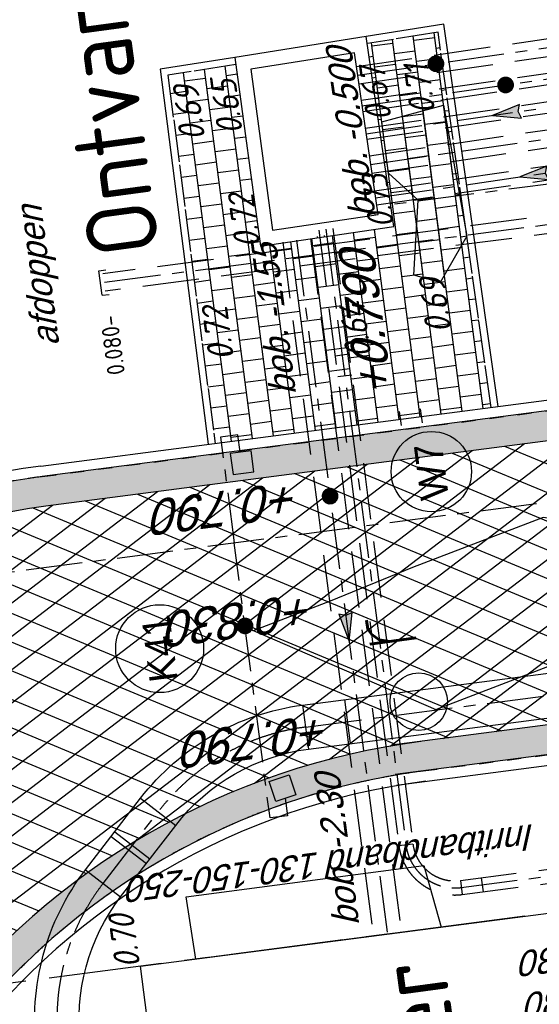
# Model space of a CAD drawing. Extents: x 117893332 to 118394757, y 454959407 to 455669244.
# Tile 320 of 330: x 118207438 to 118214807, y 455367541 to 455381512. Entities that reach past the tile are written whole.
import ezdxf
from ezdxf.enums import TextEntityAlignment as Align

# ---------------------------------------------------------------- set-up
doc = ezdxf.new("R2010")
doc.units = 0
doc.header["$LTSCALE"] = 200
for name, pattern in [('Tauw_HIDDEN2', [5.6, 4, -1.6]), ('Tauw_L_Center2', [6.499, 4, -0.833, 0.833, -0.833]), ('Tauw_L_Center3', [4.338, 2.66, -0.556, 0.556, -0.566]), ('TAUW_OPSLUITBAND_mm', [3.2, 3, -0.2]), ('Tauw_Stramien', [13, 8, -1.67, 1.66, -1.67]), ('TAUW_TROTTOIRBAND_mm', [2, 1, -1])]:
    doc.linetypes.add(name, pattern=pattern)
doc.layers.get('0').update_dxf_attribs({"linetype": 'CONTINUOUS'})
doc.layers.add('INFO', color=6, linetype='CONTINUOUS', plot=False)
doc.layers.add('TMP', color=195, linetype='CONTINUOUS', plot=False)
for name, color, linetype in [('TOPOD28', 6, 'CONTINUOUS'), ('ZU_B_-_AL999---LL_pvc250_vbr11__18_^200~N_-----', 1, 'CONTINUOUS'), ('ZU_B_-_AL999---LR_pvc200_vbr11__18_^200~N_-----', 1, 'CONTINUOUS'), ('ZU_B_-_AL999---LW_pvc200_pgr00__18_^200~N_-----', 1, 'CONTINUOUS'), ('ZU_B_-_AL999---LW_pvc400_vgr11__18_^200~N_-----', 1, 'CONTINUOUS'), ('ZU_B_-_AL999---LW_pvc400_vgr11__20_^200~M_-----', 1, 'CONTINUOUS'), ('ZU_B_-_EL999---LL_pvc200_pgr00~H_-----', 1, 'Tauw_L_Center2'), ('ZU_B_-_EL999---LL_pvc200_pgr00~W_-----', 8, 'Tauw_HIDDEN2'), ('ZU_B_-_EL999---LL_pvc200_zgr00~W_-----', 8, 'Tauw_HIDDEN2'), ('ZU_B_-_EL999---LW_PE-160_pgr17~H_-----', 1, 'Tauw_L_Center2'), ('ZU_B_-_EL999---LW_PE-160_pgr17~W_-----', 8, 'Tauw_HIDDEN2'), ('ZU_B_-_EL999---LW_pvc200_pgr00~H_-----', 1, 'Tauw_L_Center2'), ('ZU_B_-_EL999---LW_pvc200_pgr00~W_-----', 8, 'Tauw_HIDDEN2'), ('ZU_B_-_EL999---LW_pvc250_pgr00~H_-----', 1, 'Tauw_L_Center2'), ('ZU_B_-_EL999---LW_pvc250_pgr00~W_-----', 8, 'Tauw_HIDDEN2'), ('ZU_B_-_EL999---LW_pvc400_vgr11~H_-----', 1, 'Tauw_L_Center2'), ('ZU_B_-_EL999---LW_pvc400_vgr11~W_-----', 8, 'Tauw_HIDDEN2'), ('ZU_B_-_EL999---LX_onb250_sdr00~H_-----', 1, 'Tauw_L_Center2'), ('ZU_B_-_EL999---LX_onb250_sdr00~W_-----', 8, 'Tauw_HIDDEN2'), ('ZU_B_-_EL999---LX_onbXXX_sdr00~H_-----', 1, 'Tauw_L_Center2'), ('ZU_B_-_JB00----ZME_tekst__50_^200~-_-----', 2, 'CONTINUOUS'), ('ZU_B_-_MB0090--MAAIVELD_DUN~-_001--', 1, 'CONTINUOUS'), ('ZU_B_-_ML999---LW_PE-160_pgr17__20_^200~M_-----', 1, 'CONTINUOUS'), ('ZU_B_-_ML999---LW_PE-160_pgr17~-_-----', 1, 'Tauw_L_Center3'), ('ZU_B_-_ML999---LW_pvc200_pgr00~-_-----', 1, 'Tauw_L_Center2'), ('ZU_B_-_ML999---LW_pvc250_pgr00__20_^200~M_-----', 1, 'CONTINUOUS'), ('ZU_B_-_ML999---LW_pvc400_vgr11__20_^200~M_-----', 1, 'CONTINUOUS'), ('ZU_B_-_ML999---LW_pvc400_vgr11~-_-----', 1, 'Tauw_L_Center2'), ('ZU_B_-_XX------extern-LEIDINGEN', 231, 'CONTINUOUS'), ('ZU_B_D_EB00----ONDERDEEL~-_-----', 7, 'CONTINUOUS'), ('ZU_N_-_AL999---LK_pvc125_sdr34__20_^200~M_-----', 7, 'CONTINUOUS'), ('ZU_N_-_AV09----_Trottoirband_130-150-250__18_^200~-_-----', 253, 'CONTINUOUS'), ('ZU_N_-_EL999---LK_pvc125_sdr34~H_-----', 2, 'Tauw_L_Center2'), ('ZU_N_-_EL999---LL_PE-90_sdr00~H_-----', 2, 'Tauw_L_Center2'), ('ZU_N_-_EL999---LW_pvc630_pgr11~H_-----', 2, 'Tauw_L_Center2'), ('ZU_N_-_EL999---LW_pvc630_pgr11~W_-----', 2, 'CONTINUOUS'), ('ZU_N_-_EL999---LX_onb250_sdr00~H_-----', 2, 'Tauw_L_Center2'), ('ZU_N_-_EL999---SYM_STRAATKOLK~-_----c', 7, 'Tauw_L_Center2'), ('ZU_N_-_ML999---LK_pvc125_sdr34__20_^200~M_-----', 7, 'CONTINUOUS'), ('ZU_N_-_TB00----tekst__18_^200~-_-----', 7, 'CONTINUOUS'), ('ZU_N_-_TVRH----tekst__25_^200~-_-----', 253, 'CONTINUOUS'), ('ZU_N_A_EV00----_Opsluitband_100x200~A_-----', 253, 'CONTINUOUS'), ('ZU_N_A_EV00----_Opsluitband_100x200~Z_-----', 253, 'TAUW_OPSLUITBAND_mm'), ('ZU_N_A_EV02----_kant molgoot ov betonstraatsteen~k_-----', 253, 'CONTINUOUS'), ('ZU_N_A_EV02----_kant verharding ov betontegels-halfsteensverband~k_-----', 253, 'CONTINUOUS'), ('ZU_N_A_EV09----_Trottoirband_130-150-250~A_-----', 253, 'CONTINUOUS'), ('ZU_N_A_EV09----_Trottoirband_130-150-250~Z_-----', 253, 'TAUW_TROTTOIRBAND_mm'), ('ZU_N_A_HV01----_arcering verharding gv asfalt~v_-----', 253, 'CONTINUOUS'), ('ZU_N_A_HV02----_arcering verharding ov betontegels-halfsteensverband~v_-----', 253, 'CONTINUOUS'), ('ZU_N_A_HV02----molgoot ov betonstraatsteen~v_-----', 253, 'CONTINUOUS'), ('ZU_N_A_HV02AAR-_arcering verharding ov betontegels-halfsteensverband~s_-----', 253, 'CONTINUOUS'), ('ZU_N_N_MB00X---ALG_Stramien~-_-----', 7, 'Tauw_Stramien')]:
    doc.layers.add(name, color=color, linetype=linetype)
doc.styles.add('ISO', font='ISO')
doc.styles.add('ROMANS', font='romans')
doc.styles.add('TAUW-ISOCP', font='tcb_isocp.shx')
doc.styles.add('tcb_isocp', font='tcb_isocp.shx')
doc.styles.add('WB025', font='ISO.SHX', dxfattribs={"height": 2.5})
pattern_1 = [(97.41631, (118248804.68, 455213277.58), (-297.49034, -38.7234), []), (187.41631, (118248804.68, 455213277.58), (38.7234, -297.49034), [300, -300]), (187.41631, (118248785.3, 455213426.33), (38.7234, -297.49034), [-300, 300])]
pattern_2 = [(97.41631, (118248804.68, 455213277.58), (-208.2432, -27.10636), []), (187.41631, (118248804.68, 455213277.6), (54.2127, -416.4864), [210, -210]), (187.41631, (118248777.57, 455213485.83), (54.2127, -416.4864), [-210, 210])]

# ---------------------------------------------------------------- blocks, each defined once
blk = doc.blocks.new('81')
at = {"linetype": 'Continuous'}
blk.add_circle((0, 0), 0.408, dxfattribs=at)
at = {"linetype": 'Continuous', "style": 'ROMANS'}
blk.add_text('r', height=1, dxfattribs=at).set_placement((0.731, -0.086))
blk = doc.blocks.new('zustrmr')
at = {"color": 0}
blk.add_line((1, 0.24), (0, 0), dxfattribs=at)
for p, q in [((0, 0), (1, -0.24)), ((0.92, 0), (1, 0.24)), ((1, -0.24), (0.92, 0))]:
    blk.add_line(p, q)
for points in [[(0, 0), (1, 0.24), (0.92, 0)], [(0, 0), (1, -0.24), (0.92, 0)]]:
    blk.add_solid(points, dxfattribs=at)

msp = doc.modelspace()

# ---------------------------------------------------------------- hatches: boundary and pattern name
at = {"layer": 'ZU_N_A_HV01----_arcering verharding gv asfalt~v_-----'}
h = msp.add_hatch(dxfattribs=at)
h.set_pattern_fill('ASFALT', color=256, scale=3000)
h.set_pattern_definition([(157.41631, (118248804.68, 455213277.6), (-144.0122, -346.24485), []), (217.41631, (118248804.68, 455213277.6), (227.85075, -297.8406), [])])
h.paths.add_polyline_path([(118253562.5, 455173882.8, -0.413671), (118245855.8, 455163886.8), (118232779.4, 455162183.4, -0.2396014), (118226539.3, 455164396.4), (118222931.6, 455163926.7), (118222383.7, 455168135.5), (118218106.9, 455167574.6), (118214434.7, 455164219.5), (118215506.4, 455155986.2), (118286398.3, 455165214), (118285827.7, 455169598.1), (118269443.6, 455167465.5, -0.4142136), (118257765.8, 455176453.3), (118256227.9, 455188268.7, -0.4142136), (118265215.7, 455199946.5), (118292266.1, 455203467.5), (118291600.1, 455208584.4), (118288512.1, 455208182.4, -0.4142136), (118286360.3, 455209838.5), (118282082.5, 455242702.4), (118277103.6, 455242054.3, -0.4142136), (118269661, 455247782.5), (118267518.7, 455264240.6), (118262945.7, 455263645.4), (118267639.6, 455227475.9), (118267223.1, 455227422), (118267223.1, 455227421.8), (118252708.4, 455225559), (118252749.8, 455225241.2), (118251437.4, 455225070.9), (118250715, 455230620.6), (118243327.3, 455287376.9), (118243629.7, 455287416.2), (118243124.4, 455290872.4), (118240928.7, 455307740.1, -0.4142135), (118245603.8, 455313814.3), (118274546.5, 455317581.7), (118274030.2, 455321548.3), (118245583.3, 455317845.4, -0.4142136), (118239509, 455322520.5), (118233549.8, 455368302.3, 0.4142136), (118222813.3, 455376565.6), (118207809.9, 455374612.7, 0.4142136), (118199546.6, 455363876.2), (118205505.9, 455318094.4, -0.4142124), (118200830.9, 455312020.1), (118163460.6, 455307155.6), (118165370.9, 455292480.2), (118168069.6, 455292831.5), (118168020.6, 455293207.6, -0.4142129), (118177008.5, 455304885.4), (118193278.4, 455307003.2, -0.1343417), (118196112.3, 455306610.7), (118204322.8, 455303093.5), (118205538.1, 455305921.5, -0.2648124), (118209818.1, 455309156.2), (118230144.2, 455311802, -0.4142136), (118236218.5, 455307127), (118240860.1, 455271468.1, -0.4142136), (118236185, 455265393.9), (118214173, 455262528.6), (118214897.7, 455256960.6, -0.4142136), (118212810.3, 455254248.5), (118211683.3, 455254101.8), (118212034, 455251407.1), (118215577.2, 455248630.1), (118219142.1, 455249094.1), (118218436.6, 455254511.8, -0.4142294), (118220524, 455257224), (118236969.8, 455259364.7, -0.414213), (118243044, 455254689.7), (118246252.7, 455230039.7)])
h.paths.add_polyline_path([(118261528.7, 455214269.2, -0.4142136), (118263616.1, 455216981.4), (118275257.9, 455218496.7, -0.4142136), (118277970, 455216409.4), (118278976.7, 455208675.7, -0.4142136), (118276889.3, 455205963.6), (118274097.8, 455205600.3, -0.4142136), (118272506.4, 455206825.1), (118272485.3, 455206987.6), (118269242.6, 455206565.5), (118269263.8, 455206403, -0.4142136), (118268038.9, 455204811.6), (118265247.5, 455204448.2, -0.4142136), (118262535.4, 455206535.6)], flags=16)
h.paths.add_polyline_path([(118241537.9, 455300913.5), (118240100, 455300726.2), (118239912.7, 455302164.1), (118241350.6, 455302351.4)], flags=16)
h.paths.add_polyline_path([(118240440.7, 455309039.9), (118239002.9, 455308852.6), (118238815.6, 455310290.4), (118240253.4, 455310477.7)], flags=16)
h.paths.add_polyline_path([(118229627.9, 455315768.6), (118215546.7, 455313935.7, -0.4142136), (118209472.4, 455318610.7), (118204138, 455359592.1, -0.4142395), (118213125.7, 455371270.9), (118217290.6, 455371813, -0.4142136), (118228968.4, 455362825.1), (118234303, 455321842.8, -0.4142136)], flags=16)
h.paths.add_polyline_path([(118229573.7, 455316185), (118215492.5, 455314352.1, -0.4142136), (118209888.9, 455318664.9), (118204554.5, 455359646.4, -0.41424), (118213180, 455370854.4), (118217344.8, 455371396.5, -0.4142136), (118228551.9, 455362770.9), (118233886.5, 455321788.6, -0.4142136)], flags=0)
h.paths.add_polyline_path([(118232786.1, 455366810.1), (118231546.6, 455366648.6), (118231359.3, 455368086.5), (118232598.8, 455368248)], flags=0)
at = {"layer": 'ZU_N_A_HV02----_arcering verharding ov betontegels-halfsteensverband~v_-----'}
h = msp.add_hatch(dxfattribs=at)
h.set_pattern_fill('TEGELS', color=256, scale=1200)
h.set_pattern_definition(pattern_1)
h.paths.add_polyline_path([(118213370.3, 455381333.9), (118212368.2, 455381174.5), (118212746, 455378577.6), (118210850.5, 455378298.1), (118210502.5, 455380877.7), (118209540.3, 455380724.7), (118210208.1, 455375499.6), (118214123.9, 455376009.3)])
h.paths.add_polyline_path([(118212813.4, 455376116.9), (118212642.3, 455378100.9), (118211902.7, 455378266), (118212073.9, 455376282)], flags=24)
at = {"layer": 'ZU_N_A_HV02----molgoot ov betonstraatsteen~v_-----'}
h = msp.add_hatch(dxfattribs=at)
h.set_pattern_fill('TEGELS', color=256, scale=1200)
h.set_pattern_definition(pattern_1)
h.paths.add_polyline_path([(118210208.1, 455375499.6), (118214123.9, 455376009.3), (118213370.3, 455381333.9), (118212368.2, 455381174.5), (118212746, 455378577.6), (118210850.5, 455378298.1), (118210502.5, 455380877.7), (118209540.3, 455380724.7)])
h = msp.add_hatch(dxfattribs=at)
h.set_pattern_fill('BRICK', color=256, scale=33.07086)
h.set_pattern_definition(pattern_2)
edge = h.paths.add_edge_path()
edge.add_line((118163460.6, 455307155.6), (118200830.9, 455312020.1))
edge.add_arc((118200131.2, 455317394.8), 5420, 277.41655, 367.41631)
edge.add_line((118205505.9, 455318094.4), (118199546.6, 455363876.2))
edge.add_arc((118209046.5, 455365112.8), 9580, 97.41631, 187.41631, ccw=False)
edge.add_line((118207809.9, 455374612.7), (118213707.1, 455375380.3))
edge.add_line((118213707.1, 455375380.3), (118222813.3, 455376565.6))
edge.add_arc((118224049.9, 455367065.7), 9580, 7.41631, 97.41631, ccw=False)
edge.add_line((118233549.8, 455368302.3), (118239509, 455322520.5))
edge.add_arc((118244883.7, 455323220.1), 5420, 187.41631, 277.41631)
edge.add_line((118245583.3, 455317845.4), (118274030.1, 455321548.3))
edge.add_line((118274030.1, 455321548.3), (118273975.9, 455321964.7))
edge.add_line((118273975.9, 455321964.7), (118245529.1, 455318261.9))
edge.add_arc((118244883.7, 455323220.1), 5000, 187.41631, 277.41631, ccw=False)
edge.add_line((118239925.5, 455322574.7), (118233966.3, 455368356.5))
edge.add_arc((118224049.9, 455367065.7), 10000, 7.41631, 97.41631)
edge.add_line((118222759.1, 455376982.1), (118207755.7, 455375029.1))
edge.add_arc((118209046.5, 455365112.8), 10000, 97.41631, 187.41631)
edge.add_line((118199130.1, 455363822), (118205089.4, 455318040.2))
edge.add_arc((118200131.2, 455317394.8), 5000, -82.58345, 7.41631, ccw=False)
edge.add_line((118200776.7, 455312436.6), (118162989.9, 455307517.9))
edge.add_line((118162989.9, 455307517.9), (118164954.4, 455292426))
edge.add_line((118164954.4, 455292426), (118165370.9, 455292480.2))
edge.add_line((118165370.9, 455292480.2), (118163460.6, 455307155.6))
h = msp.add_hatch(dxfattribs=at)
h.set_pattern_fill('BRICK', color=256, scale=33.07086)
h.set_pattern_definition(pattern_2)
h.paths.add_polyline_path([(118245529.1, 455318261.9, -0.4142136), (118239925.5, 455322574.7), (118233966.3, 455368356.5, 0.4142136), (118222759.1, 455376982.1), (118207755.7, 455375029.1, 0.4142136), (118199130.1, 455363822), (118205089.4, 455318040.2, -0.4142124), (118200776.7, 455312436.6), (118162989.9, 455307517.9), (118164954.4, 455292426), (118165370.9, 455292480.2), (118163460.6, 455307155.6), (118200830.9, 455312020.1, 0.4142124), (118205505.9, 455318094.4), (118199546.6, 455363876.2, -0.4142136), (118207809.9, 455374612.7), (118213707.1, 455375380.3), (118222813.3, 455376565.6, -0.4142136), (118233549.8, 455368302.3), (118239509, 455322520.5, 0.4142136), (118245583.3, 455317845.4), (118274030.1, 455321548.3), (118273975.9, 455321964.7)])
h = msp.add_hatch(dxfattribs=at)
h.set_pattern_fill('BRICK', color=256, scale=33.07086)
h.set_pattern_definition(pattern_2)
h.paths.add_polyline_path([(118199546.6, 455363876.2), (118205505.9, 455318094.4, -0.4142124), (118200830.9, 455312020.1), (118163460.6, 455307155.6), (118165370.9, 455292480.2), (118164954.4, 455292426), (118162989.9, 455307517.9), (118200776.7, 455312436.6, 0.4142124), (118205089.4, 455318040.2), (118199130.1, 455363822, -0.4142136), (118207755.7, 455375029.1), (118222759.1, 455376982.1, -0.4142136), (118233966.3, 455368356.5), (118239925.5, 455322574.7, 0.4142136), (118245529.1, 455318261.9), (118273975.9, 455321964.7), (118274030.1, 455321548.3), (118245583.3, 455317845.4, -0.4142136), (118239509, 455322520.5), (118233549.8, 455368302.3, 0.4142136), (118222813.3, 455376565.6), (118207809.9, 455374612.7, 0.4142136)])
h = msp.add_hatch(dxfattribs=at)
h.set_pattern_fill('BRICK', color=256, scale=33.07086)
h.set_pattern_definition([(97.41631, (118248804.68, 455213277.58), (-208.2432, -27.10636), []), (187.4163, (118248804.68, 455213277.6), (54.2127, -416.4864), [210, -210]), (187.4163, (118248777.57, 455213485.83), (54.2127, -416.4864), [-210, 210])])
h.paths.add_polyline_path([(118217290.6, 455371813), (118213125.7, 455371270.9, 0.4142395), (118204138, 455359592.1), (118209472.4, 455318610.7, 0.4142136), (118215546.7, 455313935.7), (118229627.9, 455315768.6, 0.4142136), (118234303, 455321842.8), (118228968.4, 455362825.1, 0.4142136)])
h.paths.add_polyline_path([(118233886.5, 455321788.6, -0.4142136), (118229573.7, 455316185), (118215492.5, 455314352.1, -0.4142136), (118209888.9, 455318664.9), (118204554.4, 455359647.2, -0.4142136), (118213180, 455370854.4), (118217344.8, 455371396.5, -0.4142136), (118228551.9, 455362770.9)], flags=16)
at = {"layer": 'ZU_N_A_HV02AAR-_arcering verharding ov betontegels-halfsteensverband~s_-----'}
h = msp.add_hatch(dxfattribs=at)
h.set_pattern_fill('TEGELS', color=256, scale=1200)
h.set_pattern_definition([(97.41631, (118248804.68, 455213277.58), (-297.49034, -38.7234), []), (187.41631, (118248804.68, 455213277.58), (38.7234, -297.49034), [300, -300]), (187.41631, (118248785.3, 455213426.33), (38.7234, -297.49034), [-300, 300])])
h.paths.add_polyline_path([(118213780.2, 455378438.4), (118213402.1, 455377784.1), (118213029.3, 455377886.8), (118213090.2, 455378953.6), (118212667.9, 455379336.1), (118212573.3, 455380063), (118213450.4, 455380297.1)])

# ---------------------------------------------------------------- linework, layer by layer
at = {"layer": 'INFO'}
for points in [[(118213780.2, 455378438.4), (118213402.1, 455377784.1), (118213029.3, 455377886.8), (118213090.2, 455378953.6), (118212667.9, 455379336.1), (118212573.3, 455380063), (118213450.4, 455380297.1)], [(118210704.2, 455372861.9), (118213341.2, 455371725.5), (118215334, 455372490.1), (118217171.1, 455373342.7), (118216700.8, 455374183.7), (118214862.5, 455374449.7), (118213007, 455373739), (118211842.5, 455373262.6), (118210749.2, 455372842.5)], [(118209936.7, 455368182.4), (118209799.4, 455369068.1), (118213167.9, 455369508.7), (118213413.3, 455368634.9)]]:
    msp.add_lwpolyline(points, close=True, dxfattribs=at)
at = {"layer": 'TMP'}
msp.add_line((118207809.9, 455374612.7), (118207809.9, 455374612.7), dxfattribs=at)
at = {"layer": 'ZU_B_-_EL999---LL_pvc200_pgr00~H_-----'}
msp.add_lwpolyline([(118211778.6, 455378537.9), (118212915.8, 455369801.3, 0.4142136), (118213700.3, 455369197.5), (118218486.2, 455369820.5, -0.4142136), (118219270.7, 455369216.7), (118220127, 455362638.3, 0.4142136), (118220911.5, 455362034.5), (118221357.5, 455362092.5)], format="xyb", dxfattribs=at)
at = {"layer": 'ZU_B_-_EL999---LL_pvc200_pgr00~W_-----', "linetype": 'Continuous'}
for p, q in [((118212110.1, 455376765.9), (118211911.7, 455376740.1)), ((118213014.9, 455369814.2), (118212816.6, 455369788.4)), ((118213687.4, 455369296.7), (118213713.2, 455369098.4)), ((118213984.8, 455369335.4), (118214010.7, 455369137.1))]:
    msp.add_line(p, q, dxfattribs=at)
at = {"layer": 'ZU_B_-_EL999---LL_pvc200_pgr00~W_-----'}
for points in [[(118211679.4, 455378525), (118212816.6, 455369788.4, 0.4142136), (118213713.2, 455369098.4), (118218499.2, 455369721.4, -0.4142136), (118219171.6, 455369203.8), (118220027.9, 455362625.3, 0.4142136), (118220924.5, 455361935.3), (118221370.4, 455361993.3)], [(118211877.7, 455378550.8), (118213014.9, 455369814.2, 0.4142136), (118213687.4, 455369296.7), (118218473.3, 455369919.7, -0.4142136), (118219369.9, 455369229.6), (118220226.2, 455362651.2, 0.4142136), (118220898.6, 455362133.6), (118221344.6, 455362191.7)]]:
    msp.add_lwpolyline(points, format="xyb", dxfattribs=at)
at = {"layer": 'ZU_B_-_EL999---LL_pvc200_zgr00~W_-----', "linetype": 'Continuous'}
for p, q in [((118212110.1, 455376765.9), (118211911.7, 455376740.1)), ((118212148.8, 455376468.4), (118211950.5, 455376442.6)), ((118212821.2, 455375950.9), (118212847, 455375752.5)), ((118213118.7, 455375989.6), (118213144.5, 455375791.3))]:
    msp.add_line(p, q, dxfattribs=at)
at = {"layer": 'ZU_B_-_EL999---LW_PE-160_pgr17~H_-----'}
for points in [[(118212291.8, 455380289.7), (118219672.4, 455381363.4)], [(118212350.2, 455379894), (118219724, 455380966.7)]]:
    msp.add_lwpolyline(points, dxfattribs=at)
at = {"layer": 'ZU_B_-_EL999---LW_PE-160_pgr17~W_-----'}
for points in [[(118212280.3, 455380368.8), (118219660.9, 455381442.6)], [(118212303.3, 455380210.5), (118219683.9, 455381284.2)], [(118212338.6, 455379973.1), (118219712.5, 455381045.9)], [(118212361.7, 455379814.8), (118219735.6, 455380887.5)]]:
    msp.add_lwpolyline(points, dxfattribs=at)
at = {"layer": 'ZU_B_-_EL999---LW_pvc200_pgr00~H_-----'}
msp.add_lwpolyline([(118212484.8, 455378983.9), (118219842.8, 455380054.3)], dxfattribs=at)
at = {"layer": 'ZU_B_-_EL999---LW_pvc200_pgr00~W_-----'}
for points in [[(118212470.4, 455379082.8), (118219828.4, 455380153.3)], [(118212499.2, 455378884.9), (118219857.2, 455379955.3)]]:
    msp.add_lwpolyline(points, dxfattribs=at)
at = {"layer": 'ZU_B_-_EL999---LW_pvc250_pgr00~H_-----'}
for points in [[(118212227.6, 455380725), (118219615.6, 455381799.8)], [(118212414.3, 455379458.7), (118219780.8, 455380530.3)]]:
    msp.add_lwpolyline(points, dxfattribs=at)
at = {"layer": 'ZU_B_-_EL999---LW_pvc250_pgr00~W_-----'}
for points in [[(118212209.6, 455380848.7), (118219597.6, 455381923.5)], [(118212245.6, 455380601.3), (118219633.6, 455381676.1)], [(118212396.4, 455379582.4), (118219762.9, 455380654)], [(118212432.3, 455379335), (118219798.8, 455380406.6)]]:
    msp.add_lwpolyline(points, dxfattribs=at)
at = {"layer": 'ZU_B_-_EL999---LW_pvc400_vgr11~H_-----'}
msp.add_lwpolyline([(118211365.5, 455378381.5), (118212653, 455368533.5)], dxfattribs=at)
at = {"layer": 'ZU_B_-_EL999---LW_pvc400_vgr11~W_-----'}
for points in [[(118211167.2, 455378355.6), (118212454.7, 455368507.5)], [(118211563.8, 455378407.5), (118212851.4, 455368559.4)]]:
    msp.add_lwpolyline(points, dxfattribs=at)
at = {"layer": 'ZU_B_-_EL999---LX_onb250_sdr00~H_-----'}
msp.add_lwpolyline([(118276031.4, 455299056.2), (118262279.1, 455384770.2), (118208632.9, 455377782.1)], dxfattribs=at)
at = {"layer": 'ZU_B_-_EL999---LX_onb250_sdr00~W_-----'}
for points in [[(118276154.8, 455299076), (118262383.3, 455384909.9), (118208616.8, 455377906.1)], [(118275908, 455299036.4), (118262174.9, 455384630.6), (118208649.1, 455377658.2)]]:
    msp.add_lwpolyline(points, dxfattribs=at)
at = {"layer": 'ZU_B_-_EL999---LX_onbXXX_sdr00~H_-----'}
msp.add_lwpolyline([(118197218.2, 455372362.2), (118222994.6, 455375720)], dxfattribs=at)
at = {"layer": 'ZU_B_-_ML999---LW_PE-160_pgr17__20_^200~M_-----', "flags": 128}
msp.add_lwpolyline([(118214329.2, 455380586.1, 0, 0, 0), (118214347, 455380467.4, 0, 91.8, 0), (118214345.6, 455380476.4, 91.8, 169.7, 0), (118214341.8, 455380502.2, 169.7, 221.7, 0), (118214336, 455380540.7, 221.7, 240, 0), (118214329.2, 455380586.1, 240, 221.7, 0), (118214322.4, 455380631.5, 221.7, 169.7, 0), (118214316.6, 455380670, 169.7, 91.8, 0), (118214312.8, 455380695.7, 91.8, 0, 0), (118214311.4, 455380704.8, 0, 0, 0), (118214329.2, 455380586.1, 0, 0, 0), (118214139, 455381855.3, 0, 0, 0)], format="xyseb", dxfattribs=at)
at = {"layer": 'ZU_B_-_ML999---LW_pvc250_pgr00__20_^200~M_-----', "flags": 128}
msp.add_lwpolyline([(118213341.3, 455380887, 0, 0, 0), (118213400.2, 455380782.4, 0, 91.8, 0), (118213395.7, 455380790.4, 91.8, 169.7, 0), (118213382.9, 455380813, 169.7, 221.7, 0), (118213363.8, 455380847, 221.7, 240, 0), (118213341.3, 455380887, 240, 221.7, 0), (118213318.8, 455380927, 221.7, 169.7, 0), (118213299.7, 455380960.9, 169.7, 91.8, 0), (118213286.9, 455380983.6, 91.8, 0, 0), (118213282.4, 455380991.6, 0, 0, 0), (118213341.3, 455380887, 0, 0, 0), (118212880.6, 455381705.1, 0, 0, 0)], format="xyseb", dxfattribs=at)
at = {"layer": 'ZU_B_-_ML999---LW_pvc400_vgr11__20_^200~M_-----', "flags": 128}
msp.add_lwpolyline([(118211839.8, 455374751.2, 0, 0, 0), (118211723.2, 455374723, 0, 91.8, 0), (118211732.1, 455374725.1, 91.8, 169.7, 0), (118211757.3, 455374731.2, 169.7, 221.7, 0), (118211795.2, 455374740.4, 221.7, 240, 0), (118211839.8, 455374751.2, 240, 221.7, 0), (118211884.4, 455374762, 221.7, 169.7, 0), (118211922.3, 455374771.2, 169.7, 91.8, 0), (118211947.5, 455374777.3, 91.8, 0, 0), (118211956.4, 455374779.5, 0, 0, 0), (118211839.8, 455374751.2, 0, 0, 0), (118212721.8, 455374965, 0, 0, 0)], format="xyseb", dxfattribs=at)
at = {"layer": 'ZU_B_-_ML999---LW_pvc400_vgr11__20_^200~M_-----'}
msp.add_circle((118213275.7, 455375099.3), 569.9, dxfattribs=at)
at = {"layer": 'ZU_B_D_EB00----ONDERDEEL~-_-----'}
for points in [[(118212353.8, 455381273.5), (118210489.1, 455380976.9), (118210850.5, 455378298.1), (118212746, 455378577.6), (118212353.8, 455381273.5)], [(118213824, 455335392.5), (118212874.2, 455342425.9), (118212449.6, 455342362.5), (118209149.2, 455368079.9), (118217012.1, 455369103.4), (118217484.9, 455365070.3), (118218628.4, 455365195), (118221447.6, 455343537), (118219981.5, 455343330.4), (118220868.2, 455336278.3), (118220864.2, 455336276.1)]]:
    msp.add_lwpolyline(points, dxfattribs=at)
msp.add_lwpolyline([(118212185.1, 455381044.1), (118210713.4, 455380810), (118211021.6, 455378525.5), (118212519.4, 455378746.4)], close=True, dxfattribs=at)
at = {"layer": 'ZU_N_-_EL999---LK_pvc125_sdr34~H_-----', "flags": 128}
for points in [[(118210564.8, 455375374.6), (118210532.5, 455375622.5), (118210284.6, 455375590.3), (118210480, 455374089.8)], [(118211203.9, 455370464.7), (118211236.2, 455370216.8), (118210988.3, 455370184.5), (118210479.9, 455374089.9)]]:
    msp.add_lwpolyline(points, dxfattribs=at)
at = {"layer": 'ZU_N_-_EL999---LL_PE-90_sdr00~H_-----'}
msp.add_lwpolyline([(118216455.8, 455379377.4), (118212701.1, 455378886.5)], dxfattribs=at)
at = {"layer": 'ZU_N_-_EL999---LW_pvc630_pgr11~H_-----'}
msp.add_lwpolyline([(118210215.3, 455349851.7), (118207992.4, 455366928.7, -0.1989124), (118208619.8, 455369256.5), (118209401.3, 455370271.9, -0.1989124), (118211491, 455371474.3), (118267905.2, 455378817.6)], format="xyb", dxfattribs=at)
at = {"layer": 'ZU_N_-_EL999---LW_pvc630_pgr11~W_-----', "linetype": 'Continuous'}
for p, q in [((118211450.3, 455371786.7), (118211531.6, 455371161.9)), ((118212045.3, 455371864.1), (118212126.6, 455371239.4)), ((118209151.7, 455370464), (118209650.9, 455370079.8)), ((118208736.2, 455369924.1), (118209235.4, 455369539.9)), ((118208785.7, 455369988.5), (118209285, 455369604.3)), ((118208370.2, 455369448.6), (118208869.5, 455369064.4))]:
    msp.add_line(p, q, dxfattribs=at)
at = {"layer": 'ZU_N_-_EL999---LW_pvc630_pgr11~W_-----'}
for points in [[(118209902.9, 455349811), (118207680.1, 455366888, -0.1989124), (118208370.2, 455369448.6), (118209151.7, 455370464, -0.1989124), (118211450.3, 455371786.7), (118267864.6, 455379129.9)], [(118210527.7, 455349892.3), (118208304.8, 455366969.3, -0.1989124), (118208869.5, 455369064.4), (118209650.9, 455370079.8, -0.1989124), (118211531.6, 455371161.9), (118267945.9, 455378505.2)]]:
    msp.add_lwpolyline(points, format="xyb", dxfattribs=at)
at = {"layer": 'ZU_N_-_EL999---LX_onb250_sdr00~H_-----'}
for p, q in [((118208560.8, 455377949.2), (118208659.9, 455377962.1)), ((118208605.9, 455377602.1), (118208560.8, 455377949.2)), ((118208605.9, 455377602.1), (118208705.1, 455377615))]:
    msp.add_line(p, q, dxfattribs=at)
at = {"layer": 'ZU_N_-_EL999---SYM_STRAATKOLK~-_----c', "lineweight": -3}
for points in [[(118210424.2, 455375356.3), (118210463, 455375058.8), (118210760.5, 455375097.6), (118210721.7, 455375395.1)], [(118211069.9, 455370418.2), (118210974.7, 455370702.7), (118211259.2, 455370797.8), (118211354.4, 455370513.3)]]:
    msp.add_lwpolyline(points, close=True, dxfattribs=at)
at = {"layer": 'ZU_N_-_ML999---LK_pvc125_sdr34__20_^200~M_-----', "flags": 128}
msp.add_lwpolyline([(118210633.5, 455372910.1, 0, 0, 0), (118210749.4, 455372941.1, 0, 91.8, 0), (118210740.6, 455372938.7, 91.8, 169.7, 0), (118210715.5, 455372932, 169.7, 221.7, 0), (118210677.9, 455372922, 221.7, 240, 0), (118210633.5, 455372910.1, 240, 221.7, 0), (118210589.1, 455372898.3, 221.7, 169.7, 0), (118210551.5, 455372888.2, 169.7, 91.8, 0), (118210526.4, 455372881.5, 91.8, 0, 0), (118210517.6, 455372879.2, 0, 0, 0), (118210633.5, 455372910.1, 0, 0, 0), (118210024.5, 455372747.6, 0, 0, 0)], format="xyseb", dxfattribs=at)
at = {"layer": 'ZU_N_-_ML999---LK_pvc125_sdr34__20_^200~M_-----'}
msp.add_circle((118209422.2, 455372586.9), 623.4, dxfattribs=at)
at = {"layer": 'ZU_N_A_EV00----_Opsluitband_100x200~A_-----'}
for points in [[(118214223, 455376023.4), (118213455.1, 455381448.7), (118212353.8, 455381273.5)], [(118210489.1, 455380976.9), (118209428.7, 455380808.2), (118210109, 455375486.9)]]:
    msp.add_lwpolyline(points, dxfattribs=at)
at = {"layer": 'ZU_N_A_EV00----_Opsluitband_100x200~Z_-----'}
msp.add_line((118211655.2, 455378435.6), (118211657.7, 455378417.1), dxfattribs=at)
for points in [[(118214123.9, 455376009.3), (118213370.3, 455381333.9), (118212368.2, 455381174.5)], [(118210502.5, 455380877.7), (118209540.3, 455380724.7), (118210208.1, 455375499.6)]]:
    msp.add_lwpolyline(points, dxfattribs=at)
at = {"layer": 'ZU_N_A_EV02----_kant molgoot ov betonstraatsteen~k_-----'}
for points in [[(118163460.6, 455307155.6), (118200830.9, 455312020.1, 0.4142124), (118205505.9, 455318094.4), (118199546.6, 455363876.2, -0.4142136), (118207809.9, 455374612.7), (118222813.3, 455376565.6, -0.4142136), (118233549.8, 455368302.3), (118239509, 455322520.5, 0.4142136), (118245583.3, 455317845.4), (118274030.1, 455321548.3), (118273975.9, 455321964.7), (118245529.1, 455318261.9, -0.4142136), (118239925.5, 455322574.7), (118233966.3, 455368356.5, 0.4142136), (118222759.1, 455376982.1), (118207755.7, 455375029.1, 0.4142136), (118199130.1, 455363822), (118205089.4, 455318040.2, -0.4142124), (118200776.7, 455312436.6), (118162989.9, 455307517.9), (118164954.4, 455292426), (118165370.9, 455292480.2), (118163460.6, 455307155.6)], [(118204083.7, 455360009.5), (118209472.4, 455318610.7, 0.4142136), (118215546.7, 455313935.7), (118229627.9, 455315768.6, 0.4142136), (118234303, 455321842.8), (118228968.4, 455362825.1, 0.4142136), (118217290.6, 455371813), (118212709.3, 455371216.6)], [(118204500.2, 455360063.7), (118209888.9, 455318664.9, 0.4142136), (118215492.5, 455314352.1), (118229573.7, 455316185, 0.4142136), (118233886.5, 455321788.6), (118228551.9, 455362770.9, 0.4142136), (118217344.8, 455371396.5), (118212763.5, 455370800.2)], [(118213125.7, 455371270.9, 0.4142136), (118204137.9, 455359593)], [(118213180, 455370854.4, 0.4142136), (118204554.4, 455359647.2, 0.4142136)]]:
    msp.add_lwpolyline(points, format="xyb", dxfattribs=at)
at = {"layer": 'ZU_N_A_EV02----_kant verharding ov betontegels-halfsteensverband~k_-----'}
for p, q in [((118211754.4, 455378448.6), (118211756.6, 455378431.7)), ((118212646.9, 455378564.7), (118212647.1, 455378563))]:
    msp.add_line(p, q, dxfattribs=at)
at = {"layer": 'ZU_N_A_EV02----_kant verharding ov betontegels-halfsteensverband~k_-----', "flags": 128}
msp.add_lwpolyline([(118210850.5, 455378298.1), (118212746, 455378577.6), (118212353.8, 455381273.5), (118210489.1, 455380976.9)], close=True, dxfattribs=at)
at = {"layer": 'ZU_N_A_EV09----_Trottoirband_130-150-250~A_-----'}
for p, q in [((118207736.3, 455375177.9), (118222739.1, 455377130.8)), ((118212782.8, 455370651.4), (118217364.2, 455371247.8))]:
    msp.add_line(p, q, dxfattribs=at)
for centre, radius, start in [((118209046.5, 455365112.8), 10150, 97.41266), ((118214470.7, 455360938), 9850, 97.41632)]:
    msp.add_arc(centre, radius, start, 187.41631, dxfattribs=at)
at = {"layer": 'ZU_N_A_EV09----_Trottoirband_130-150-250~Z_-----'}
for p, q in [((118207755.7, 455375029.1), (118222758.5, 455376982)), ((118212763.5, 455370800.2), (118217344.8, 455371396.5))]:
    msp.add_line(p, q, dxfattribs=at)
for centre, start, end in [((118209046.5, 455365112.8), 97.41266, 187.41631), ((118214470.7, 455360938), 97.41632, 187.42149)]:
    msp.add_arc(centre, 10000, start, end, dxfattribs=at)
at = {"layer": 'ZU_N_N_MB00X---ALG_Stramien~-_-----'}
msp.add_line((118307417.2, 455380871.1), (118152565.8, 455360714.6), dxfattribs=at)

# ---------------------------------------------------------------- block references
at = {"layer": 'TOPOD28', "xscale": 1000.000000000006, "yscale": 1000.000000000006, "zscale": 1000.000000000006, "rotation": 97.69665025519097}
msp.add_blockref('81', (118213097.8, 455371835.8), dxfattribs=at)
at = {"layer": 'ZU_B_-_ML999---LW_PE-160_pgr17~-_-----', "xscale": 400.0000000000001, "yscale": 400.0000000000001, "zscale": 400.0000000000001, "rotation": 8.277308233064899}
msp.add_blockref('zustrmr', (118214142.6, 455380154.7), dxfattribs=at)
at = {"layer": 'ZU_B_-_ML999---LW_pvc200_pgr00~-_-----', "xscale": 400.0000000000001, "yscale": 400.0000000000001, "zscale": 400.0000000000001, "rotation": 8.277308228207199}
msp.add_blockref('zustrmr', (118214529.8, 455379281.4), dxfattribs=at)
at = {"layer": 'ZU_B_-_ML999---LW_pvc400_vgr11~-_-----', "xscale": 400.0000000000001, "yscale": 400.0000000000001, "zscale": 400.0000000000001, "rotation": 97.44857730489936}
msp.add_blockref('zustrmr', (118212109.4, 455372691.7), dxfattribs=at)

# ---------------------------------------------------------------- texts
at = {"layer": 'ZU_B_-_AL999---LL_pvc250_vbr11__18_^200~N_-----', "style": 'tcb_isocp', "oblique": 20.00024}
msp.add_text('bob. -1.030', height=360, rotation=187.42175, dxfattribs=at).set_placement((118217049.9, 455368018.8))
at = {"layer": 'ZU_B_-_AL999---LR_pvc200_vbr11__18_^200~N_-----', "style": 'tcb_isocp', "oblique": 20}
msp.add_text('bob. -1.030', height=360, rotation=187.42175, dxfattribs=at).set_placement((118216972.2, 455368613.6))
at = {"layer": 'ZU_B_-_AL999---LW_pvc200_pgr00__18_^200~N_-----', "style": 'tcb_isocp', "oblique": 20.00024}
msp.add_text('bob. -0.500', height=360, rotation=98.27731, dxfattribs=at).set_placement((118212488.9, 455378715.2))
at = {"layer": 'ZU_B_-_AL999---LW_pvc400_vgr11__18_^200~N_-----', "style": 'tcb_isocp', "oblique": 20.00024}
for s, p in [('bob. -1.55', (118211358.7, 455376199.2)), ('bob. -2.30', (118212255.1, 455368668.2))]:
    msp.add_text(s, height=360, rotation=97.44858, dxfattribs=at).set_placement(p)
at = {"layer": 'ZU_B_-_AL999---LW_pvc400_vgr11__20_^200~M_-----', "style": 'tcb_isocp'}
msp.add_text('W7', height=400, rotation=97.41631, dxfattribs=at).set_placement((118213275.7, 455375099.3), align=Align.MIDDLE)
at = {"layer": 'ZU_B_-_JB00----ZME_tekst__50_^200~-_-----', "style": 'ISO'}
for s, p in [('Ontvangput', (118209428.3, 455378228.4)), ('Ontvangkelder', (118214524.7, 455360354.4))]:
    msp.add_text(s, height=1000, rotation=97.69665, dxfattribs=at).set_placement(p)
at = {"layer": 'ZU_B_-_MB0090--MAAIVELD_DUN~-_001--', "style": 'ISO', "oblique": 13.5}
for s, p in [('0.71', (118213333.1, 455380196.9)), ('0.67', (118212714.3, 455380098.1)), ('0.65', (118210603.1, 455379908.4)), ('0.69', (118210070.9, 455379820.4)), ('0.73', (118212746, 455378577.6)), ('0.72', (118210850.5, 455378298.1)), ('0.69', (118213559.2, 455377089.8)), ('0.72', (118210479, 455376700.7)), ('0.64', (118212427, 455376737.8)), ('0.70', (118209150.8, 455368078.1))]:
    msp.add_text(s, height=360, rotation=97.69665, dxfattribs=at).set_placement(p)
at = {"layer": 'ZU_B_-_XX------extern-LEIDINGEN', "style": 'WB025'}
msp.add_text('0.080-', height=250, rotation=97.42175, dxfattribs=at).set_placement((118208932.8, 455376487.9))
at = {"layer": 'ZU_N_-_AL999---LK_pvc125_sdr34__20_^200~M_-----', "style": 'tcb_isocp'}
msp.add_text('K41', height=400, rotation=97.41631, dxfattribs=at).set_placement((118209422.2, 455372586.9), align=Align.MIDDLE)
at = {"layer": 'ZU_N_-_AV09----_Trottoirband_130-150-250__18_^200~-_-----', "style": 'TAUW-ISOCP', "oblique": 20.00024}
msp.add_text('Inritbandband 130-150-250', height=360, rotation=187.41631, dxfattribs=at).set_placement((118214739.6, 455370101.1))
at = {"layer": 'ZU_N_-_TB00----tekst__18_^200~-_-----', "style": 'TAUW-ISOCP', "oblique": 20.00024}
msp.add_text('afdoppen', height=360, rotation=97.41631, dxfattribs=at).set_placement((118208001.8, 455376891.6))
at = {"layer": 'ZU_N_-_TVRH----tekst__25_^200~-_-----', "style": 'TAUW-ISOCP', "oblique": 20.00024}
for s, rotation, p in [('+0.790', 97.41631, (118212728.1, 455376193.1)), ('+0.790', 187.41631, (118211391.8, 455374968.3)), ('+0.830', 187.41631, (118211598.3, 455373381.2)), ('+0.790', 187.41631, (118211821.8, 455371664.3))]:
    msp.add_text(s, height=500, rotation=rotation, dxfattribs=at).set_placement(p)

doc.saveas('drawing.dxf')
